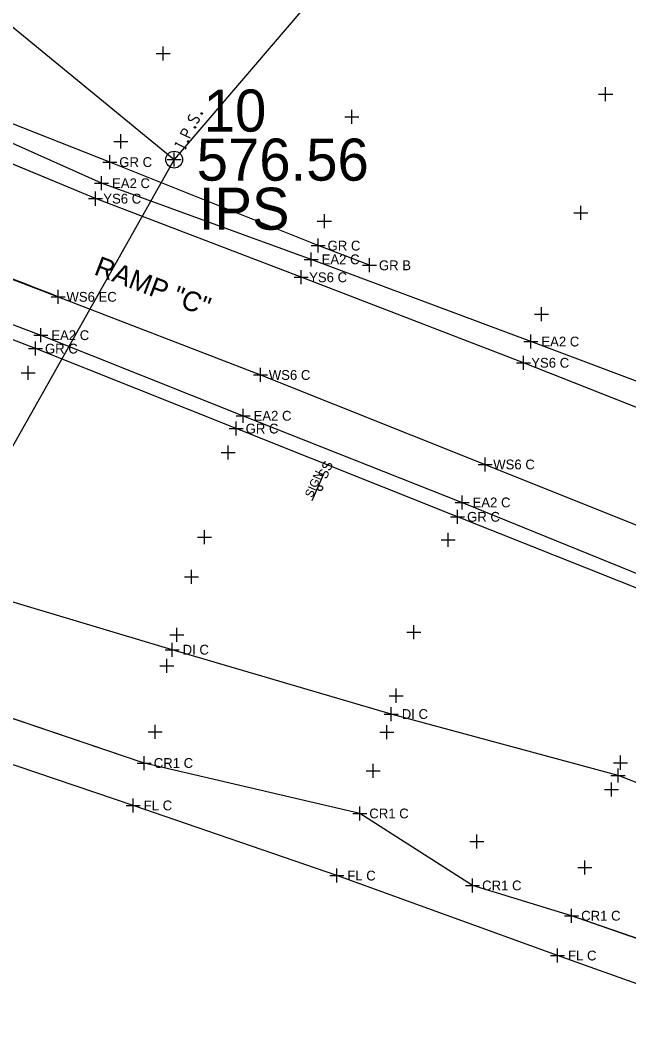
# Model space of a CAD drawing. Extents: x 1324236 to 1326110, y 459090 to 460782.
# Drawn here: x 1325097.4 to 1325184.1, y 459726.6 to 459872.5 of the extents above; entities that cross this region are included whole.
import ezdxf

# ---------------------------------------------------------------- set-up
doc = ezdxf.new("R2010")
doc.units = 0
for name, color, linetype in [('DR_X_Ditch', 7, 'Continuous'), ('DR_X_Drive_Pipe', 7, 'Continuous'), ('DT_X_Contour_Major', 7, 'Continuous'), ('DT_X_Contour_Minor', 7, 'Continuous'), ('DT_X_Island', 7, 'Continuous'), ('DT_X_Spot_Elev', 7, 'Continuous'), ('DV_X_Property_Line', 7, 'Continuous'), ('E-RW-ODOT', 7, 'Continuous'), ('PM_X_CL_Double_Solid', 7, 'Continuous'), ('PM_X_Edge_Line', 7, 'Continuous'), ('PM_X_Misc', 7, 'Continuous'), ('PM_X_Parking_Lot_Stall', 7, 'Continuous'), ('PV_X_Shoulder', 7, 'Continuous'), ('RD_X_Text', 7, 'Continuous'), ('RW_X_CL', 7, 'Continuous'), ('RW_X_Esmt_SH', 7, 'Continuous')]:
    doc.layers.add(name, color=color, linetype=linetype)

msp = doc.modelspace()

# ---------------------------------------------------------------- linework, layer by layer
at = {"layer": 'DR_X_Ditch'}
for points in [[(1325232.73, 459798.38), (1325201.51, 459810.88), (1325169.12, 459823.7), (1325137.45, 459835.9), (1325108.1, 459847.12), (1325079.38, 459859.09), (1325074.32, 459861.12), (1325069.38, 459863.44), (1325069.38, 459863.44), (1325066.03, 459865.32), (1325062.84, 459867.47), (1325062.84, 459867.47), (1325058.04, 459871.12), (1325053.37, 459874.94)], [(1325023.99, 459854.53), (1325029.18, 459854.52), (1325034.35, 459854.01), (1325034.35, 459854.01), (1325045.33, 459852.14), (1325045.33, 459852.14), (1325050.53, 459850.91), (1325050.53, 459850.91), (1325053.41, 459850.06), (1325053.41, 459850.06), (1325072.92, 459844), (1325072.92, 459844), (1325084.48, 459840.09), (1325084.48, 459840.09), (1325102.8, 459833.11), (1325102.8, 459833.11), (1325131.65, 459821.96), (1325163.65, 459809.19), (1325195.86, 459796.31), (1325226.81, 459783.55)]]:
    msp.add_lwpolyline(points, dxfattribs=at)
at = {"layer": 'DR_X_Drive_Pipe'}
for p, q in [((1325119.04, 459782.76), (1325087.75, 459792.13)), ((1325150.28, 459773.57), (1325119.04, 459782.76)), ((1325182.61, 459764.82), (1325150.28, 459773.57)), ((1325213.57, 459752.93), (1325182.61, 459764.82))]:
    msp.add_line(p, q, dxfattribs=at)
at = {"layer": 'DT_X_Contour_Major'}
for points in [[(1325123.13, 459859.29), (1325123.16, 459859.34), (1325123.2, 459859.36), (1325123.25, 459859.37), (1325123.31, 459859.34), (1325123.34, 459859.29), (1325123.35, 459859.25), (1325123.33, 459859.2), (1325123.29, 459859.18), (1325123.23, 459859.17), (1325123.17, 459859.2), (1325123.14, 459859.25), (1325123.13, 459859.29)], [(1325121.63, 459859.1), (1325121.6, 459859.09), (1325121.57, 459859.07), (1325121.49, 459859), (1325121.41, 459858.9), (1325121.38, 459858.82), (1325121.36, 459858.79), (1325121.33, 459858.65), (1325121.35, 459858.5), (1325121.41, 459858.39), (1325121.49, 459858.33), (1325121.56, 459858.3), (1325121.66, 459858.27), (1325121.78, 459858.31), (1325122.38, 459858.7), (1325122.45, 459858.73), (1325122.5, 459858.72), (1325122.58, 459858.71), (1325122.65, 459858.68), (1325122.71, 459858.64), (1325122.75, 459858.6), (1325122.8, 459858.56), (1325122.84, 459858.52), (1325122.86, 459858.48), (1325122.88, 459858.43), (1325122.89, 459858.39), (1325122.89, 459858.34), (1325122.89, 459858.31), (1325122.86, 459858.21), (1325122.79, 459858.07), (1325122.73, 459857.99), (1325122.59, 459857.9), (1325122.48, 459857.86)], [(1325121.68, 459855.74), (1325120.24, 459856.43), (1325120.47, 459856.91), (1325120.5, 459856.96), (1325120.56, 459857.01), (1325120.59, 459857.03), (1325120.63, 459857.05), (1325120.71, 459857.06), (1325120.78, 459857.07), (1325120.88, 459857.04), (1325121.01, 459856.98), (1325121.05, 459856.95), (1325121.11, 459856.89), (1325121.17, 459856.82), (1325121.19, 459856.76), (1325121.2, 459856.72), (1325121.2, 459856.66), (1325121.17, 459856.57), (1325120.94, 459856.1)], [(1325122.2, 459857.32), (1325122.22, 459857.37), (1325122.26, 459857.39), (1325122.32, 459857.4), (1325122.37, 459857.37), (1325122.4, 459857.32), (1325122.41, 459857.28), (1325122.39, 459857.23), (1325122.35, 459857.21), (1325122.29, 459857.2), (1325122.24, 459857.23), (1325122.2, 459857.28), (1325122.2, 459857.32)], [(1325119.49, 459854.86), (1325119.64, 459855.18)], [(1325121.01, 459854.33), (1325119.56, 459855.02)], [(1325121.23, 459855.29), (1325121.25, 459855.34), (1325121.29, 459855.36), (1325121.35, 459855.37), (1325121.41, 459855.34), (1325121.44, 459855.29), (1325121.44, 459855.25), (1325121.42, 459855.2), (1325121.38, 459855.18), (1325121.32, 459855.17), (1325121.27, 459855.2), (1325121.24, 459855.25), (1325121.23, 459855.29)], [(1325120.93, 459854.17), (1325121.08, 459854.49)]]:
    msp.add_lwpolyline(points, dxfattribs=at)
msp.add_circle((1325119.34, 459852.69), 1.2, dxfattribs=at)
at = {"layer": 'DT_X_Contour_Minor'}
msp.add_line((1325139, 459804.06), (1325140.65, 459807.84), dxfattribs=at)
msp.add_circle((1325140.14, 459805.81), 0.344, dxfattribs=at)
at = {"layer": 'DT_X_Island'}
for p, q in [((1325115.06, 459766.59), (1325083.29, 459777.3)), ((1325145.8, 459759.39), (1325115.06, 459766.59)), ((1325161.88, 459749.12), (1325145.8, 459759.39)), ((1325176, 459744.8), (1325161.88, 459749.12)), ((1325205.31, 459734.58), (1325176, 459744.8))]:
    msp.add_line(p, q, dxfattribs=at)
msp.add_lwpolyline([(1325361.32, 459658.63), (1325323.94, 459679.11), (1325296.43, 459693.93), (1325266.13, 459708.04), (1325257.3, 459711.78), (1325234.17, 459720.37), (1325205.31, 459734.58), (1325176, 459744.8), (1325161.88, 459749.12), (1325145.8, 459759.39), (1325115.06, 459766.59), (1325083.29, 459777.3), (1325053.76, 459788.35), (1325045.01, 459789.31), (1325036.49, 459787.96), (1325032.69, 459782.63)], dxfattribs=at)
at = {"layer": 'DT_X_Spot_Elev'}
msp.add_line((1325119.34, 459852.69), (1325119.34, 459852.69), dxfattribs=at)
at = {"layer": 'DV_X_Property_Line'}
for p, q in [((1325107.97, 459849.32), (1325109.97, 459849.32)), ((1325108.97, 459848.32), (1325108.97, 459850.32)), ((1325138.85, 459837.46), (1325138.85, 459839.46)), ((1325137.85, 459838.46), (1325139.85, 459838.46)), ((1325100.31, 459826.64), (1325100.31, 459828.64)), ((1325099.31, 459827.64), (1325101.31, 459827.64)), ((1325170.18, 459825.73), (1325170.18, 459827.73)), ((1325169.18, 459826.73), (1325171.18, 459826.73)), ((1325129.15, 459815.14), (1325129.15, 459817.14)), ((1325128.15, 459816.14), (1325130.15, 459816.14)), ((1325159.37, 459803.77), (1325161.37, 459803.77)), ((1325160.37, 459802.77), (1325160.37, 459804.77))]:
    msp.add_line(p, q, dxfattribs=at)
at = {"layer": 'E-RW-ODOT'}
for p, q in [((1324967.69, 459977.08), (1325119.34, 459852.69)), ((1325176.95, 459920.27), (1325119.34, 459852.69)), ((1325119.34, 459851.69), (1325119.34, 459853.69)), ((1325119.34, 459852.69), (1324989.68, 459622.77)), ((1325118.34, 459852.69), (1325120.34, 459852.69)), ((1325119.34, 459852.69), (1325119.34, 459852.69))]:
    msp.add_line(p, q, dxfattribs=at)
at = {"layer": 'PM_X_CL_Double_Solid'}
for p, q in [((1325113.49, 459760.54), (1325080.52, 459771.67)), ((1325142.51, 459750.53), (1325113.49, 459760.54)), ((1325173.99, 459739.13), (1325142.51, 459750.53)), ((1325203.34, 459728.6), (1325173.99, 459739.13))]:
    msp.add_line(p, q, dxfattribs=at)
at = {"layer": 'PM_X_Edge_Line'}
for p, q in [((1325108.1, 459847.12), (1325079.38, 459859.09)), ((1325137.45, 459835.9), (1325108.1, 459847.12)), ((1325169.12, 459823.7), (1325137.45, 459835.9)), ((1325102.8, 459833.11), (1325131.65, 459821.96)), ((1325201.51, 459810.88), (1325169.12, 459823.7)), ((1325131.65, 459821.96), (1325163.65, 459809.19)), ((1325163.65, 459809.19), (1325195.86, 459796.31))]:
    msp.add_line(p, q, dxfattribs=at)
msp.add_arc((1324852.54, 459203.8), 677.25, 68.31393, 69.97272, dxfattribs=at)
at = {"layer": 'PM_X_Misc'}
for p, q in [((1325110.14, 459852.34), (1325080.96, 459863.83)), ((1325139.84, 459840.42), (1325110.14, 459852.34)), ((1325147.16, 459837.61), (1325139.84, 459840.42))]:
    msp.add_line(p, q, dxfattribs=at)
at = {"layer": 'PM_X_Parking_Lot_Stall'}
for p, q in [((1325099.55, 459825.72), (1325070.01, 459837.28)), ((1325128.16, 459814.31), (1325099.55, 459825.72)), ((1325159.73, 459801.72), (1325128.16, 459814.31)), ((1325192.37, 459788.71), (1325159.73, 459801.72))]:
    msp.add_line(p, q, dxfattribs=at)
at = {"layer": 'PV_X_Shoulder'}
for points in [[(1325234.05, 459801.48), (1325202.93, 459814.43), (1325170.18, 459826.73), (1325138.85, 459838.46), (1325108.97, 459849.32), (1325064.65, 459869.16), (1325061.08, 459871.96), (1325057.84, 459875.14), (1325054.97, 459878.66), (1325052.52, 459882.48), (1325052.52, 459882.48), (1325050.29, 459887.07), (1325048.66, 459891.9), (1325047.65, 459896.9), (1325047.65, 459896.9), (1325048.1, 459908.06), (1325059.67, 459926.39), (1325068.28, 459937.87)], [(1325022.6, 459849.51), (1325028.21, 459850.26), (1325033.85, 459850.73), (1325033.85, 459850.73), (1325036.96, 459850.67), (1325040.02, 459850.16), (1325040.02, 459850.16), (1325044.62, 459848.79), (1325049.06, 459846.99), (1325049.06, 459846.99), (1325070.63, 459838.89), (1325100.31, 459827.64), (1325129.15, 459816.14), (1325160.37, 459803.77), (1325193.37, 459790.36), (1325224.54, 459777.85)]]:
    msp.add_lwpolyline(points, dxfattribs=at)
at = {"layer": 'RW_X_CL'}
for p, q in [((1325117.75, 459866.83), (1325117.75, 459868.83)), ((1325116.75, 459867.83), (1325118.75, 459867.83)), ((1325180.85, 459861.03), (1325180.85, 459863.03)), ((1325179.85, 459862.03), (1325181.85, 459862.03)), ((1325144.65, 459857.79), (1325144.65, 459859.79)), ((1325143.65, 459858.79), (1325145.65, 459858.79)), ((1325111.71, 459854.3), (1325111.71, 459856.3)), ((1325110.71, 459855.3), (1325112.71, 459855.3)), ((1325108.1, 459846.12), (1325108.1, 459848.12)), ((1325107.1, 459847.12), (1325109.1, 459847.12)), ((1325177.3, 459844.09), (1325177.3, 459846.09)), ((1325140.74, 459842.89), (1325140.74, 459844.89)), ((1325176.3, 459845.09), (1325178.3, 459845.09)), ((1325139.74, 459843.89), (1325141.74, 459843.89)), ((1325136.45, 459835.9), (1325138.45, 459835.9)), ((1325137.45, 459834.9), (1325137.45, 459836.9)), ((1325101.8, 459833.11), (1325103.8, 459833.11)), ((1325102.8, 459832.11), (1325102.8, 459834.11)), ((1325171.69, 459829.62), (1325171.69, 459831.62)), ((1325170.69, 459830.62), (1325172.69, 459830.62)), ((1325169.12, 459822.7), (1325169.12, 459824.7)), ((1325098.52, 459821.26), (1325098.52, 459823.26)), ((1325131.65, 459820.96), (1325131.65, 459822.96)), ((1325168.12, 459823.7), (1325170.12, 459823.7)), ((1325097.52, 459822.26), (1325099.52, 459822.26)), ((1325130.65, 459821.96), (1325132.65, 459821.96)), ((1325127.02, 459809.91), (1325127.02, 459811.91)), ((1325126.02, 459810.91), (1325128.02, 459810.91)), ((1325163.65, 459808.19), (1325163.65, 459810.19)), ((1325162.65, 459809.19), (1325164.65, 459809.19)), ((1325123.66, 459797.8), (1325123.66, 459799.8)), ((1325158.39, 459797.45), (1325158.39, 459799.45)), ((1325122.66, 459798.8), (1325124.66, 459798.8)), ((1325157.39, 459798.45), (1325159.39, 459798.45)), ((1325121.82, 459792.14), (1325121.82, 459794.14)), ((1325120.82, 459793.14), (1325122.82, 459793.14)), ((1325153.48, 459784.25), (1325153.48, 459786.25)), ((1325118.73, 459784.9), (1325120.73, 459784.9)), ((1325119.73, 459783.9), (1325119.73, 459785.9)), ((1325152.48, 459785.25), (1325154.48, 459785.25)), ((1325117.27, 459780.45), (1325119.27, 459780.45)), ((1325118.27, 459779.45), (1325118.27, 459781.45)), ((1325149.99, 459776.2), (1325151.99, 459776.2)), ((1325150.99, 459775.2), (1325150.99, 459777.2)), ((1325116.64, 459770.02), (1325116.64, 459772.02)), ((1325149.65, 459770.01), (1325149.65, 459772.01)), ((1325115.64, 459771.02), (1325117.64, 459771.02)), ((1325148.65, 459771.01), (1325150.65, 459771.01)), ((1325115.06, 459765.59), (1325115.06, 459767.59)), ((1325182.95, 459765.64), (1325182.95, 459767.64)), ((1325114.06, 459766.59), (1325116.06, 459766.59)), ((1325147.72, 459764.49), (1325147.72, 459766.49)), ((1325181.95, 459766.64), (1325183.95, 459766.64)), ((1325146.72, 459765.49), (1325148.71, 459765.49)), ((1325181.7, 459761.79), (1325181.7, 459763.79)), ((1325180.7, 459762.79), (1325182.7, 459762.79)), ((1325145.8, 459758.39), (1325145.8, 459760.39)), ((1325144.8, 459759.39), (1325146.8, 459759.39)), ((1325162.48, 459754.39), (1325162.48, 459756.39)), ((1325161.48, 459755.39), (1325163.48, 459755.39)), ((1325177.89, 459750.69), (1325177.89, 459752.69)), ((1325176.89, 459751.69), (1325178.89, 459751.69)), ((1325161.88, 459748.12), (1325161.88, 459750.12)), ((1325160.88, 459749.12), (1325162.88, 459749.12)), ((1325176, 459743.8), (1325176, 459745.8)), ((1325175, 459744.8), (1325177, 459744.8))]:
    msp.add_line(p, q, dxfattribs=at)
at = {"layer": 'RW_X_Esmt_SH'}
for p, q in [((1325110.14, 459851.34), (1325110.14, 459853.34)), ((1325109.14, 459852.34), (1325111.14, 459852.34)), ((1325138.84, 459840.42), (1325140.84, 459840.42)), ((1325139.84, 459839.42), (1325139.84, 459841.42)), ((1325146.16, 459837.61), (1325148.16, 459837.61)), ((1325147.16, 459836.61), (1325147.16, 459838.61)), ((1325098.55, 459825.72), (1325100.55, 459825.72)), ((1325099.55, 459824.72), (1325099.55, 459826.72)), ((1325127.16, 459814.31), (1325129.16, 459814.31)), ((1325128.16, 459813.31), (1325128.16, 459815.31)), ((1325159.73, 459800.72), (1325159.73, 459802.72)), ((1325158.73, 459801.72), (1325160.73, 459801.72)), ((1325119.04, 459781.76), (1325119.04, 459783.76)), ((1325118.04, 459782.76), (1325120.04, 459782.76)), ((1325150.28, 459772.58), (1325150.28, 459774.58)), ((1325149.28, 459773.57), (1325151.28, 459773.57)), ((1325182.61, 459763.82), (1325182.61, 459765.82)), ((1325181.61, 459764.82), (1325183.61, 459764.82)), ((1325113.49, 459759.54), (1325113.49, 459761.54)), ((1325112.49, 459760.54), (1325114.49, 459760.54)), ((1325142.51, 459749.53), (1325142.51, 459751.53)), ((1325141.51, 459750.53), (1325143.51, 459750.53)), ((1325173.99, 459738.12), (1325173.99, 459740.12)), ((1325172.99, 459739.13), (1325174.99, 459739.13))]:
    msp.add_line(p, q, dxfattribs=at)

# ---------------------------------------------------------------- texts
at = {"layer": 'DT_X_Contour_Minor'}
for s, height, p in [('SS', 1.4, (1325141.04, 459807)), ('SIGN', 1.205, (1325139.01, 459804.35))]:
    msp.add_text(s, height=height, rotation=66.4948, dxfattribs=at).set_placement(p)
at = {"layer": 'DV_X_Property_Line'}
for p in [(1325110.47, 459848.62), (1325140.35, 459837.76), (1325101.81, 459826.94), (1325171.68, 459826.03), (1325130.65, 459815.44), (1325161.87, 459803.07)]:
    msp.add_text('EA2 C', height=1.4, dxfattribs=at).set_placement(p)
at = {"layer": 'E-RW-ODOT'}
for s, p in [('10', (1325123.54, 459856.69)), ('576.56', (1325122.54, 459849.69)), ('IPS', (1325122.84, 459842.69))]:
    msp.add_text(s, height=6, dxfattribs=at).set_placement(p)
at = {"layer": 'RD_X_Text'}
msp.add_text('RAMP "C"', height=2.8, rotation=339.163, dxfattribs=at).set_placement((1325107.76, 459836.36))
at = {"layer": 'RW_X_CL'}
for s, p in [('YS6 C', (1325109.22, 459846.42)), ('YS6 C', (1325138.57, 459835.2)), ('WS6 EC', (1325103.97, 459832.41)), ('YS6 C', (1325170.24, 459823)), ('WS6 C', (1325132.82, 459821.26)), ('WS6 C', (1325164.82, 459808.49)), ('CR1 C', (1325116.42, 459765.89)), ('CR1 C', (1325147.15, 459758.69)), ('CR1 C', (1325163.24, 459748.42)), ('CR1 C', (1325177.36, 459744.1))]:
    msp.add_text(s, height=1.4, dxfattribs=at).set_placement(p)
at = {"layer": 'RW_X_Esmt_SH'}
for s, p in [('GR C', (1325111.5, 459851.64)), ('GR C', (1325141.2, 459839.72)), ('GR B', (1325148.52, 459836.91)), ('GR C', (1325100.91, 459825.02)), ('GR C', (1325129.52, 459813.61)), ('GR C', (1325161.09, 459801.02)), ('DI C', (1325120.54, 459782.06)), ('DI C', (1325151.78, 459772.88)), ('FL C', (1325114.99, 459759.84)), ('FL C', (1325144.01, 459749.83)), ('FL C', (1325175.49, 459738.42))]:
    msp.add_text(s, height=1.4, dxfattribs=at).set_placement(p)

doc.saveas('drawing.dxf')
